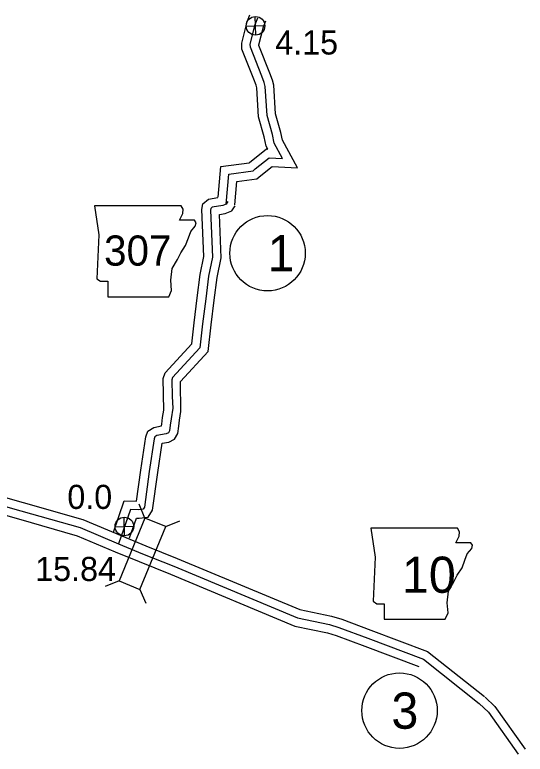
# Model space of a CAD drawing. Extents: x 31699 to 244310, y -8841 to 11474.
# Drawn here: x 93385 to 93981, y 1539 to 2402 of the extents above; entities that cross this region are included whole.
import ezdxf

# ---------------------------------------------------------------- set-up
doc = ezdxf.new("R2010")
doc.units = 0
for name, color, linetype in [('B_Logo', 7, 'Continuous'), ('G-ANNO-TEXT', 7, 'Continuous'), ('Level 21', 7, 'Continuous'), ('Level 55', 7, 'Continuous'), ('R_Border Notes', 7, 'Continuous'), ('R_XS_EARTHWORK_STAGE1', 7, 'Continuous'), ('R_XS_EARTHWORK_STAGE2', 7, 'Continuous'), ('S_WALL', 7, 'Continuous'), ('S_WALL_ANNOT', 7, 'Continuous')]:
    doc.layers.add(name, color=color, linetype=linetype)

msp = doc.modelspace()

# ---------------------------------------------------------------- linework, layer by layer
at = {"layer": 'B_Logo'}
for points in [[(93631.9, 2180.72), (93634.88, 2215.68), (93663.2, 2219.43), (93665.62, 2221.68), (93682.23, 2234.75), (93697.77, 2233.92), (93688.04, 2251.76), (93685.92, 2261.73), (93679.56, 2284.11), (93677.39, 2317.78), (93676.3, 2322.5), (93673.49, 2329.86), (93660.19, 2363.58), (93660.05, 2367.38), (93665.88, 2390.4), (93668.8, 2397.93)], [(93633.78, 2183.76), (93631.9, 2180.72), (93627.87, 2179.17), (93615.64, 2177.05), (93614, 2175.62), (93613.64, 2173.54), (93615.98, 2118.84), (93611.34, 2096.7), (93608, 2069.96), (93604.3, 2041.02), (93601.18, 2013.08), (93569.39, 1978.37), (93568.44, 1975.61), (93568.75, 1956.17)], [(93568.75, 1956.17), (93569.49, 1942.34)], [(93569.49, 1942.34), (93567.53, 1930.07), (93566.61, 1922.64), (93565.8, 1916.07), (93564.51, 1913.91), (93561.67, 1912.58), (93550.98, 1910.43), (93548.67, 1909.05), (93547.85, 1906.63), (93542.06, 1868.75), (93536.34, 1827), (93534.92, 1824.7), (93529.67, 1823.99), (93520, 1824.13), (93506.17, 1784.23)], [(92986.93, 1917.17), (93039.92, 1908.52), (93160.14, 1888.45), (93213.65, 1873.07), (93225.98, 1869.7), (93346.74, 1835.67), (93392.06, 1822.8), (93461.4, 1803.12), (93506.17, 1784.23), (93534.14, 1772.68), (93570.7, 1757.97), (93714.97, 1697.87), (93752.46, 1690.19), (93763.46, 1686.73), (93797.14, 1674.02)], [(93797.14, 1674.02), (93862.01, 1649.72)], [(93862.01, 1649.72), (93927.23, 1598.01)], [(93927.23, 1598.01), (93937.96, 1587.93)], [(93937.96, 1587.93), (93972.73, 1538.69)]]:
    msp.add_lwpolyline(points, dxfattribs=at)
at = {"layer": 'G-ANNO-TEXT'}
for points in [[(93477.99, 2178.62), (93483.07, 2144.78), (93480.81, 2093.46), (93485.32, 2090.65), (93493.78, 2090.65), (93493.78, 2072.6), (93564.84, 2072.6), (93568.22, 2079.93), (93567.09, 2091.77), (93568.78, 2105.31), (93574.99, 2116.02), (93578.93, 2123.92), (93584.57, 2132.38), (93587.96, 2141.4), (93590.78, 2148.73), (93595.85, 2154.93), (93596.98, 2158.88), (93594.72, 2161.7), (93577.24, 2161.7), (93581.19, 2169.6), (93581.75, 2174.67), (93579.42, 2178.57)], [(93800.55, 1802.33), (93805.62, 1768.49), (93803.37, 1717.17), (93807.88, 1714.35), (93816.34, 1714.35), (93816.34, 1696.31), (93887.39, 1696.31), (93890.78, 1703.64), (93889.65, 1715.48), (93891.34, 1729.02), (93897.54, 1739.73), (93901.49, 1747.63), (93907.13, 1756.09), (93910.51, 1765.11), (93913.33, 1772.44), (93918.41, 1778.64), (93919.54, 1782.59), (93917.28, 1785.41), (93899.8, 1785.41), (93903.75, 1793.3), (93904.31, 1798.38), (93901.97, 1802.28)]]:
    msp.add_lwpolyline(points, close=True, dxfattribs=at)
at = {"layer": 'Level 21'}
for p, q in [((93666.38, 2377.84), (93665.88, 2399.54)), ((93655.28, 2388.44), (93676.98, 2388.94)), ((93513.3, 1793.54), (93512.8, 1815.24)), ((93502.2, 1804.14), (93523.9, 1804.64))]:
    msp.add_line(p, q, dxfattribs=at)
for centre in [(93666.13, 2388.69), (93513.05, 1804.39)]:
    msp.add_circle(centre, 10.85, dxfattribs=at)
at = {"layer": 'Level 55'}
for points in [[(93622.54, 2188.62), (93625.6, 2224.54), (93658.73, 2228.93), (93659.12, 2229.29), (93679.01, 2244.94), (93680.41, 2244.87), (93678.56, 2248.25), (93676.2, 2259.32), (93669.65, 2282.4), (93667.46, 2316.32), (93666.71, 2319.58), (93664.17, 2326.24), (93650.26, 2361.51), (93650.01, 2368.45), (93656.33, 2393.44), (93659.48, 2401.55)], [(93641.87, 2179.87), (93644.16, 2206.82), (93667.67, 2209.94), (93672.13, 2214.08), (93685.46, 2224.57), (93715.14, 2222.97), (93697.52, 2255.26), (93695.63, 2264.14), (93689.47, 2285.81), (93687.31, 2319.24), (93685.89, 2325.42), (93682.82, 2333.47), (93670.12, 2365.66), (93670.1, 2366.32), (93675.42, 2387.35), (93678.12, 2394.31)], [(93559.01, 1940.14), (93558.41, 1977.2), (93560.6, 1983.58), (93591.6, 2017.43), (93594.37, 2042.21), (93598.08, 2071.22), (93601.47, 2098.34), (93605.93, 2119.67), (93603.6, 2174.18), (93604.75, 2180.81), (93611.16, 2186.43), (93622.3, 2188.35)], [(93579.04, 1938.71), (93578.48, 1973.49), (93610.75, 2008.73), (93614.23, 2039.83), (93617.92, 2068.71), (93621.22, 2095.05), (93626.02, 2118.02), (93623.87, 2168.33), (93630.54, 2169.48), (93638.65, 2172.59), (93642.29, 2178.52)], [(93500.35, 1797.95), (93512.91, 1834.24), (93527.21, 1834.03), (93532.16, 1870.18), (93538.1, 1909), (93540.38, 1915.74), (93547.32, 1919.89), (93556.42, 1921.73), (93556.68, 1923.86), (93557.63, 1931.48), (93559.01, 1940.14)], [(93519.1, 1791), (93527.08, 1814.03), (93530.26, 1813.98), (93540.94, 1815.42), (93545.96, 1823.54), (93551.96, 1867.31), (93557.18, 1901.48), (93564.82, 1903.01), (93571.53, 1906.15), (93575.47, 1912.76), (93576.53, 1921.41), (93577.43, 1928.67), (93579.04, 1938.71)]]:
    msp.add_lwpolyline(points, dxfattribs=at)
at = {"layer": 'R_Border Notes'}
for centre in [(93680.13, 2123.35), (93834.18, 1589.54)]:
    msp.add_circle(centre, 44, dxfattribs=at)
at = {"layer": 'R_XS_EARTHWORK_STAGE1'}
for p, q in [((93537.05, 1814.32), (93530.29, 1830.57)), ((93561.45, 1804.25), (93577.7, 1811.01)), ((93506.83, 1741.11), (93490.58, 1734.36)), ((93531.23, 1731.04), (93537.99, 1714.79))]:
    msp.add_line(p, q, dxfattribs=at)
msp.add_lwpolyline([(93537.05, 1814.32), (93506.83, 1741.11), (93531.23, 1731.04), (93561.45, 1804.25)], close=True, dxfattribs=at)
at = {"layer": 'R_XS_EARTHWORK_STAGE2'}
for points in [[(92988.54, 1927.04), (93041.55, 1918.39), (93162.35, 1898.22), (93216.35, 1882.7), (93228.65, 1879.34), (93349.46, 1845.29), (93394.8, 1832.42), (93464.72, 1812.57), (93510.03, 1793.45), (93537.91, 1781.94), (93574.49, 1767.22), (93717.92, 1707.47), (93754.97, 1699.88), (93766.73, 1696.19), (93800.67, 1683.38)], [(92985.32, 1907.3), (93038.29, 1898.66), (93157.93, 1878.68), (93210.95, 1863.44), (93223.31, 1860.07), (93344.02, 1826.05), (93389.33, 1813.18), (93458.07, 1793.67), (93502.32, 1775), (93530.36, 1763.42), (93566.91, 1748.71), (93712.02, 1688.27), (93749.95, 1680.5), (93760.2, 1677.28), (93793.61, 1664.67)], [(93800.65, 1683.39), (93866.99, 1658.53)], [(93793.63, 1664.66), (93856.84, 1640.98)], [(93866.99, 1658.53), (93933.44, 1605.85)], [(93934.08, 1605.3), (93945.55, 1594.53)], [(93945.55, 1594.53), (93980.9, 1544.46)]]:
    msp.add_lwpolyline(points, dxfattribs=at)

# ---------------------------------------------------------------- texts
at = {"layer": 'G-ANNO-TEXT'}
for s, height, p in [('307', 35.2, (93489.38, 2108.82)), ('10', 42.24, (93837.02, 1727.02))]:
    msp.add_text(s, height=height, dxfattribs=at).set_placement(p)
at = {"layer": 'R_Border Notes'}
for s, p in [('1', (93680.13, 2102.23)), ('3', (93824.73, 1568.42))]:
    msp.add_text(s, height=42.24, dxfattribs=at).set_placement(p)
at = {"layer": 'S_WALL'}
msp.add_text('15.84', height=28.16, dxfattribs=at).set_placement((93408.96, 1740.8))
at = {"layer": 'S_WALL_ANNOT'}
for s, p in [('4.15', (93689.17, 2355.18)), ('0.0', (93446.46, 1824.89))]:
    msp.add_text(s, height=28.16, dxfattribs=at).set_placement(p)

doc.saveas('drawing.dxf')
